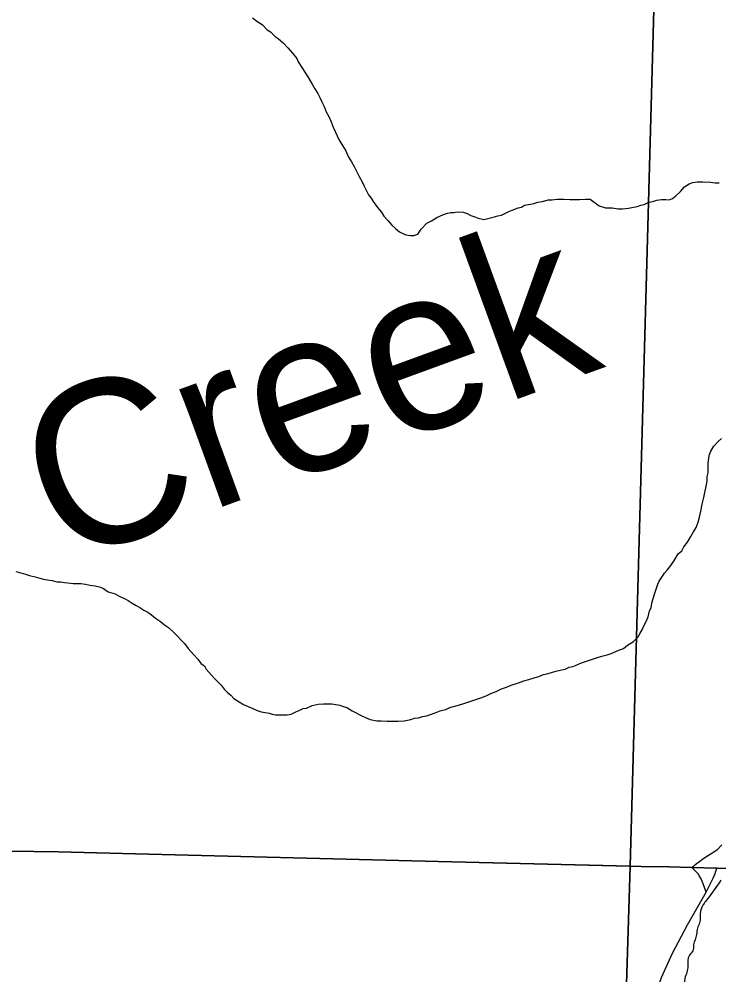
# Model space of a CAD drawing. Extents: x 0 to 64.8, y -5 to 22.
# Drawn here: x 5.41 to 5.817, y 19.777 to 20.333 of the extents above; entities that cross this region are included whole.
import ezdxf

# ---------------------------------------------------------------- set-up
doc = ezdxf.new("R2010")
doc.units = 0
for name, color, linetype in [('GM_X_Adjacent_County', 7, 'Continuous'), ('GM_X_County', 7, 'Continuous'), ('GM_X_Major_River', 7, 'Continuous'), ('GM_X_Minor_River', 7, 'Continuous'), ('GM_X_Minor_River_Text', 7, 'Continuous'), ('GM_X_Township', 7, 'Continuous'), ('GM_X_Township_Road', 7, 'Continuous')]:
    doc.layers.add(name, color=color, linetype=linetype)

msp = doc.modelspace()

# ---------------------------------------------------------------- linework, layer by layer
at = {"layer": 'GM_X_Adjacent_County'}
for points in [[(5.389, 19.84945), (5.43252, 19.84875), (5.46984, 19.84785), (5.65344, 19.8431), (5.76533, 19.84042), (5.77168, 19.84027), (5.78773, 19.84007), (5.80115, 19.83966), (5.81576, 19.8392), (6.48839, 19.82233), (6.75027, 19.81474), (6.76179, 19.81479), (6.79501, 19.81422), (6.90684, 19.8113), (6.9845, 19.80949)], [(6.9845, 19.80949), (6.90684, 19.8113), (6.79501, 19.81422), (6.76179, 19.81479), (6.75027, 19.81474), (6.48839, 19.82233), (5.81576, 19.8392), (5.80115, 19.83966), (5.78773, 19.84007), (5.77168, 19.84027), (5.76533, 19.84042), (5.65344, 19.8431), (5.46984, 19.84785), (5.43252, 19.84875), (5.389, 19.84945)]]:
    msp.add_lwpolyline(points, dxfattribs=at)
at = {"layer": 'GM_X_County'}
for points in [[(6.9845, 19.80949), (6.90684, 19.8113), (6.79501, 19.81422), (6.76179, 19.81479), (6.75027, 19.81474), (6.48839, 19.82233), (5.81576, 19.8392), (5.80115, 19.83966), (5.78773, 19.84007), (5.77168, 19.84027), (5.76533, 19.84042), (5.65344, 19.8431), (5.46984, 19.84785), (5.43252, 19.84875), (5.389, 19.84945)], [(5.389, 19.84945), (5.43252, 19.84875), (5.46984, 19.84785), (5.65344, 19.8431), (5.76533, 19.84042), (5.77168, 19.84027), (5.78773, 19.84007), (5.80115, 19.83966), (5.81576, 19.8392), (6.48839, 19.82233), (6.75027, 19.81474), (6.76179, 19.81479), (6.79501, 19.81422), (6.90684, 19.8113), (6.9845, 19.80949)]]:
    msp.add_lwpolyline(points, dxfattribs=at)
at = {"layer": 'GM_X_Major_River'}
msp.add_spline([(5.81799, 19.83221), (5.81022, 19.82135), (5.80824, 19.81875), (5.8062, 19.81426), (5.80561, 19.80745), (5.80438, 19.80445), (5.80388, 19.80066), (5.80218, 19.79464), (5.80169, 19.79124), (5.79972, 19.78865), (5.79876, 19.78222), (5.79827, 19.77882), (5.79702, 19.77506), (5.79646, 19.76938), (5.79369, 19.76567), (5.79279, 19.76115), (5.79233, 19.7585), (5.79139, 19.75284), (5.79092, 19.74981), (5.79008, 19.74718), (5.78956, 19.74264), (5.78862, 19.73698), (5.78892, 19.73431), (5.78919, 19.73088), (5.78949, 19.72822), (5.79079, 19.72134), (5.79147, 19.71866), (5.79175, 19.71561), (5.79241, 19.71217), (5.7938, 19.70833), (5.7941, 19.70567), (5.79578, 19.69878), (5.79645, 19.69572), (5.79825, 19.69263), (5.79923, 19.68766), (5.80062, 19.68344), (5.80275, 19.67881), (5.80527, 19.67456), (5.80593, 19.67112), (5.8066, 19.66844), (5.80878, 19.66533), (5.82755, 19.64663)], degree=3, dxfattribs=at)
at = {"layer": 'GM_X_Minor_River'}
for points in [[(5.5454, 20.33384), (5.54803, 20.3319), (5.55105, 20.32995), (5.55404, 20.32687), (5.55593, 20.3257), (5.55854, 20.32299), (5.56043, 20.32182), (5.56343, 20.31912), (5.56605, 20.31641), (5.56867, 20.31333), (5.57128, 20.31025), (5.57201, 20.30834), (5.57461, 20.3045), (5.57757, 20.29951), (5.57906, 20.2972)], [(5.57906, 20.2972), (5.58017, 20.29529), (5.58165, 20.2926), (5.58351, 20.28991), (5.58462, 20.28762), (5.58572, 20.28494), (5.58719, 20.28225), (5.58829, 20.2792), (5.58977, 20.27651), (5.59124, 20.27345), (5.59233, 20.27039), (5.59381, 20.26733), (5.59564, 20.26312), (5.59787, 20.25966), (5.59973, 20.25659), (5.60119, 20.25315), (5.60305, 20.25008), (5.60453, 20.2474), (5.606, 20.24471), (5.60748, 20.24165), (5.60933, 20.23858), (5.61043, 20.2359), (5.6119, 20.23284), (5.61302, 20.23092), (5.61451, 20.22899), (5.61562, 20.22708), (5.61823, 20.22362), (5.62046, 20.22092), (5.62195, 20.21862), (5.62419, 20.21592), (5.62643, 20.21322), (5.62868, 20.21129), (5.63094, 20.20935), (5.63471, 20.20777), (5.63737, 20.20735), (5.63927, 20.20732), (5.64157, 20.20804), (5.64351, 20.21105), (5.64699, 20.21441), (5.64968, 20.21589), (5.65275, 20.21774), (5.65658, 20.21958), (5.65887, 20.2203), (5.66078, 20.22065), (5.66268, 20.22062), (5.66459, 20.22097), (5.66801, 20.22091), (5.67028, 20.22012), (5.67255, 20.21894), (5.67482, 20.21815), (5.67671, 20.21735), (5.68011, 20.21654), (5.68546, 20.21797), (5.68814, 20.21869), (5.69043, 20.21903), (5.69464, 20.22125), (5.69656, 20.22198), (5.7, 20.22344), (5.70191, 20.22379), (5.70383, 20.2249), (5.70726, 20.2256), (5.70917, 20.22595), (5.71146, 20.22668), (5.71413, 20.22701), (5.71757, 20.2281), (5.71985, 20.22806), (5.72252, 20.2284), (5.7248, 20.22836), (5.7267, 20.22833), (5.73013, 20.22827), (5.73203, 20.22824), (5.73393, 20.22821), (5.73583, 20.22818), (5.73926, 20.22851), (5.74192, 20.22847), (5.74719, 20.22458), (5.75097, 20.22338), (5.75477, 20.22332), (5.75819, 20.22288), (5.76085, 20.22284), (5.76428, 20.22316), (5.76619, 20.22351), (5.76924, 20.22422), (5.77153, 20.22495), (5.77344, 20.2253), (5.77613, 20.22677), (5.77841, 20.22712), (5.78071, 20.22784), (5.78338, 20.22818), (5.78604, 20.22813), (5.78794, 20.2281), (5.78985, 20.22883), (5.79178, 20.23032), (5.79448, 20.23294), (5.7968, 20.23556), (5.7995, 20.23742), (5.80179, 20.23814), (5.80446, 20.23848), (5.8075, 20.23843), (5.81206, 20.23835), (5.81472, 20.23793)], [(5.81472, 20.23793), (5.817, 20.23789)], [(5.63028, 19.92473), (5.63371, 19.92506), (5.63561, 19.92541), (5.63752, 19.92576), (5.63981, 19.92648), (5.6421, 19.92682), (5.64439, 19.92755), (5.64668, 19.92789), (5.64898, 19.92861), (5.65165, 19.92971), (5.65471, 19.9308), (5.65777, 19.93151), (5.66084, 19.93298), (5.66542, 19.93405), (5.66848, 19.93514), (5.67192, 19.93623), (5.67536, 19.93731), (5.67842, 19.9384), (5.68148, 19.93949), (5.68416, 19.94097), (5.68722, 19.94206), (5.69029, 19.94353), (5.69335, 19.94462), (5.69603, 19.94572), (5.70023, 19.94717), (5.7033, 19.94826), (5.70635, 19.94897), (5.70941, 19.95006), (5.71208, 19.95078), (5.71476, 19.95188), (5.71744, 19.95259), (5.72011, 19.95331), (5.72278, 19.95403), (5.72546, 19.95474), (5.72737, 19.95509), (5.72967, 19.9562), (5.73195, 19.95654), (5.73386, 19.95727), (5.73693, 19.95874), (5.73923, 19.95946), (5.74687, 19.962), (5.74955, 19.96272), (5.75184, 19.96344), (5.75413, 19.96416), (5.75681, 19.96526), (5.75911, 19.96636), (5.76141, 19.96709), (5.76372, 19.96895), (5.76718, 19.97117), (5.76988, 19.97379), (5.77106, 19.97605), (5.77223, 19.97793), (5.77341, 19.98057), (5.77458, 19.98283), (5.77577, 19.98547), (5.77658, 19.98888), (5.77737, 19.99077), (5.77779, 19.99342), (5.7786, 19.99607), (5.7794, 19.99872), (5.78019, 20.00098), (5.78139, 20.00438), (5.78218, 20.00627), (5.78374, 20.00853), (5.78529, 20.01078), (5.78684, 20.01266), (5.78839, 20.01453), (5.79073, 20.01791), (5.79308, 20.02205), (5.79539, 20.02392), (5.79656, 20.02618), (5.79851, 20.02881), (5.80046, 20.0322), (5.80203, 20.03483), (5.80359, 20.03747), (5.80478, 20.04049), (5.80558, 20.04352), (5.8064, 20.04692), (5.80722, 20.05109), (5.80805, 20.05487), (5.8101, 20.06434), (5.81014, 20.067), (5.81055, 20.06927), (5.8106, 20.07193), (5.81064, 20.07459), (5.81107, 20.07801), (5.81148, 20.0799), (5.81227, 20.08179), (5.81384, 20.0848), (5.81654, 20.08742), (5.81847, 20.08929)], [(5.40761, 20.0119), (5.41064, 20.01109), (5.41329, 20.01029), (5.41556, 20.0095), (5.41897, 20.00868), (5.42162, 20.00788), (5.42389, 20.00746), (5.42617, 20.00705), (5.42882, 20.00663), (5.43147, 20.00582), (5.43376, 20.00579), (5.43603, 20.00537), (5.43793, 20.00534), (5.44097, 20.00491), (5.44363, 20.00487), (5.44553, 20.00484), (5.44819, 20.00441), (5.45085, 20.00399), (5.45388, 20.00356), (5.45691, 20.00276), (5.4588, 20.00196), (5.46143, 20.00002), (5.4656, 19.99882), (5.46824, 19.99725), (5.47088, 19.99607), (5.47315, 19.9949), (5.4754, 19.99334), (5.47767, 19.99216), (5.47993, 19.99099), (5.48219, 19.98943), (5.48445, 19.98825), (5.48671, 19.9867), (5.48896, 19.98476), (5.49197, 19.98281), (5.49423, 19.98088), (5.49648, 19.97932), (5.49986, 19.97623), (5.50585, 19.97005), (5.50808, 19.96698), (5.51107, 19.96351), (5.51369, 19.9608), (5.51555, 19.95812), (5.51743, 19.95695), (5.51854, 19.95503), (5.52153, 19.95156), (5.5234, 19.94963), (5.52528, 19.9477), (5.52715, 19.94577), (5.52901, 19.94346), (5.53088, 19.94153), (5.53276, 19.93998), (5.53463, 19.93805), (5.53765, 19.9361), (5.54028, 19.93454), (5.54293, 19.93336), (5.54557, 19.93217), (5.54822, 19.93099), (5.55049, 19.9302), (5.55276, 19.92978), (5.55504, 19.92936), (5.55693, 19.92895), (5.55883, 19.92854), (5.56111, 19.9285), (5.56301, 19.92848), (5.56567, 19.92843), (5.56796, 19.92877), (5.57065, 19.93025), (5.57256, 19.93098), (5.57486, 19.93209), (5.57677, 19.93243), (5.58021, 19.9339), (5.58365, 19.9346), (5.58669, 19.93493), (5.58898, 19.9349), (5.59164, 19.93486), (5.59391, 19.93444), (5.59619, 19.93402), (5.59846, 19.93323), (5.60035, 19.93281), (5.60337, 19.93087), (5.6094, 19.92773), (5.61129, 19.92694), (5.61394, 19.92576), (5.61773, 19.92494), (5.62039, 19.92489), (5.62381, 19.92484), (5.62723, 19.92478), (5.63028, 19.92473)]]:
    msp.add_lwpolyline(points, dxfattribs=at)
at = {"layer": 'GM_X_Township'}
for points in [[(5.389, 19.84945), (5.43252, 19.84875), (5.46984, 19.84785), (5.65344, 19.8431), (5.76533, 19.84042), (5.7929, 20.84415), (5.79356, 20.86592), (5.7946, 20.9)], [(5.7946, 20.9), (5.79356, 20.86592), (5.7929, 20.84415), (5.76533, 19.84042), (5.77168, 19.84027), (5.78773, 19.84007), (5.80115, 19.83966), (5.81576, 19.8392), (6.48839, 19.82233), (6.75027, 19.81474), (6.76179, 19.81479), (6.79501, 19.81422), (6.90684, 19.8113), (6.9845, 19.80949)], [(5.57574, 14.1), (5.60208, 14.77173), (5.62613, 15.79129), (5.65246, 16.99438), (5.65337, 17.03508), (5.68295, 17.54923), (5.68997, 17.72975), (5.69215, 17.79025), (5.72837, 18.79765), (5.72879, 18.80668), (5.75551, 19.55244), (5.75788, 19.61832), (5.76115, 19.7093), (5.76533, 19.84042), (5.65344, 19.8431), (5.46984, 19.84785), (5.43252, 19.84875), (5.389, 19.84945)], [(6.9845, 19.80949), (6.90684, 19.8113), (6.79501, 19.81422), (6.76179, 19.81479), (6.75027, 19.81474), (6.48839, 19.82233), (5.81576, 19.8392), (5.80115, 19.83966), (5.78773, 19.84007), (5.77168, 19.84027), (5.76533, 19.84042), (5.76115, 19.7093)]]:
    msp.add_lwpolyline(points, dxfattribs=at)
at = {"layer": 'GM_X_Township_Road'}
for points in [[(4.7618, 19.86551), (4.81034, 19.86471), (4.86012, 19.86332), (4.90678, 19.86195), (4.95345, 19.86064), (5.14326, 19.85538), (5.18369, 19.85445), (5.20547, 19.85404), (5.26454, 19.85286), (5.33611, 19.85102), (5.38899, 19.84945), (5.43252, 19.84874), (5.46983, 19.84785), (5.65344, 19.8431), (5.7649, 19.84044)], [(4.7618, 19.86551), (4.81034, 19.86471), (4.86012, 19.86332), (4.90678, 19.86195), (4.95345, 19.86064), (5.14326, 19.85538), (5.18369, 19.85445), (5.20547, 19.85404), (5.26454, 19.85286), (5.33611, 19.85102), (5.38899, 19.84945), (5.43252, 19.84874), (5.46983, 19.84785), (5.65344, 19.8431), (5.7649, 19.84044)], [(5.80116, 19.83967), (5.80361, 19.84182), (5.80578, 19.84333), (5.8081, 19.84512), (5.81602, 19.85005), (5.81861, 19.85276)], [(5.7649, 19.84044), (5.77168, 19.84027), (5.78773, 19.84007), (5.80116, 19.83967)], [(5.7649, 19.84044), (5.77168, 19.84027), (5.78773, 19.84007), (5.80116, 19.83967)], [(5.80938, 19.82527), (5.8083, 19.82867), (5.80743, 19.83123), (5.8063, 19.83349), (5.80567, 19.83459), (5.80475, 19.83594), (5.80347, 19.83738), (5.80231, 19.83853), (5.80116, 19.83967)], [(5.80938, 19.82527), (5.81089, 19.82795), (5.81351, 19.83356), (5.81477, 19.83625), (5.81518, 19.83756), (5.81576, 19.83919)], [(5.76115, 19.70931), (5.76325, 19.71698), (5.77421, 19.74935), (5.78356, 19.77566), (5.78986, 19.78985), (5.79869, 19.80627), (5.80938, 19.82527)]]:
    msp.add_lwpolyline(points, dxfattribs=at)

# ---------------------------------------------------------------- texts
at = {"layer": 'GM_X_Minor_River_Text'}
msp.add_text('Creek', height=0.09474, rotation=20.0457, dxfattribs=at).set_placement((5.43382, 20.01515))

doc.saveas('drawing.dxf')
